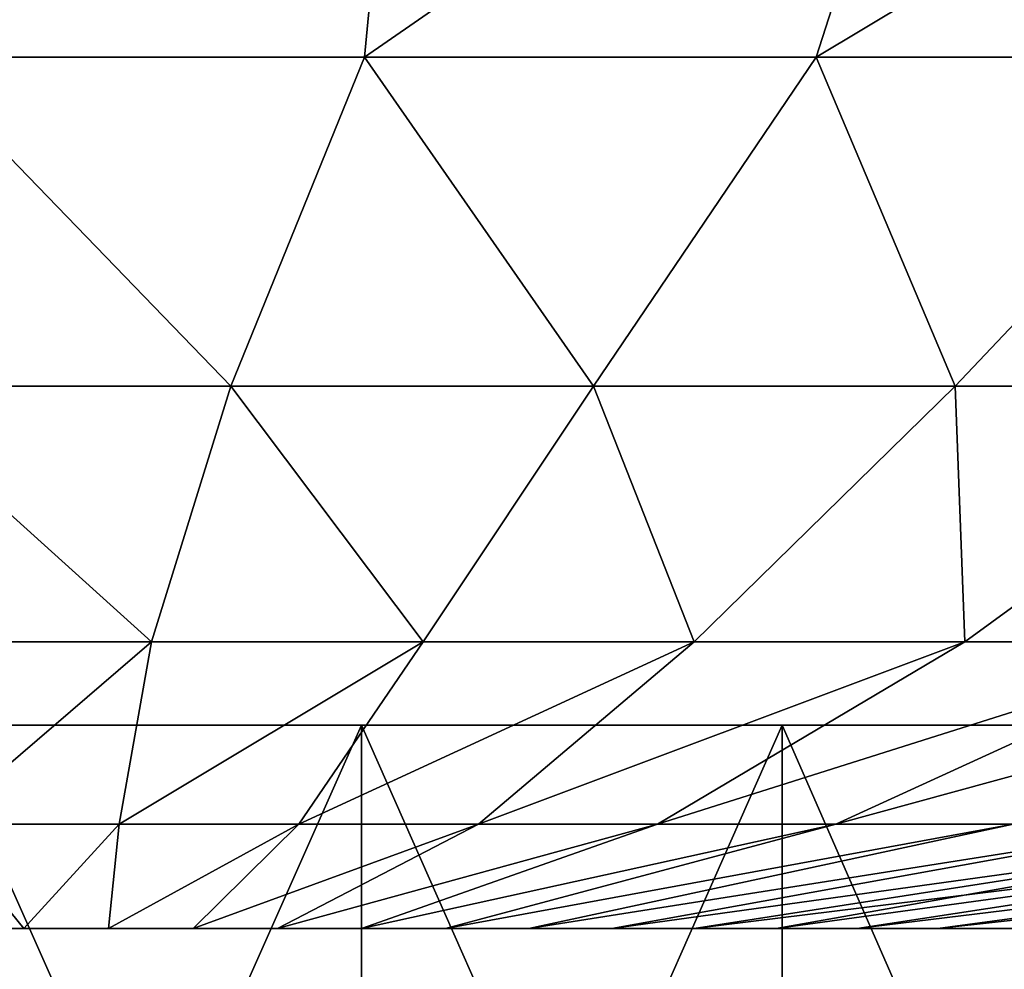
# Model space of a CAD drawing. Header units: millimetres. Extents: x -250 to 250, y 3898 to 4150.
# Tile 282 of 558: x 0.17 to 2.25, y 3900 to 3902.01. Entities that reach past the tile are written whole.
import ezdxf

# ---------------------------------------------------------------- set-up
doc = ezdxf.new("R2010")
doc.units = ezdxf.units.MM
doc.header["$LTSCALE"] = 5.599365
for name, color, linetype in [('13', 7, 'CONTINUOUS'), ('2', 7, 'CONTINUOUS'), ('3', 7, 'CONTINUOUS')]:
    doc.layers.add(name, color=color, linetype=linetype)

msp = doc.modelspace()

# ---------------------------------------------------------------- linework, layer by layer
at = {"layer": '13', "color": 18, "linetype": 'Continuous', "true_color": 0x090909}
for points in [[(0, 3900.5144, -12.5), (0.893, 3900.5144, -12.4681), (0, 3898.5045, -12.5), (0, 3900.5144, -12.5)], [(0, 3898.5045, -12.5), (0.893, 3900.5144, -12.4681), (0.893, 3898.5045, -12.4681), (0, 3898.5045, -12.5)], [(0.893, 3900.5144, 12.4681), (0, 3900.5144, 12.5), (0.893, 3898.5045, 12.4681), (0.893, 3900.5144, 12.4681)], [(0.893, 3898.5045, 12.4681), (0, 3900.5144, 12.5), (0, 3898.5045, 12.5), (0.893, 3898.5045, 12.4681)], [(0.893, 3900.5144, -12.4681), (1.7814, 3900.5144, -12.3724), (0.893, 3898.5045, -12.4681), (0.893, 3900.5144, -12.4681)], [(0.893, 3898.5045, -12.4681), (1.7814, 3900.5144, -12.3724), (1.7814, 3898.5045, -12.3724), (0.893, 3898.5045, -12.4681)], [(1.7814, 3900.5144, 12.3724), (0.893, 3900.5144, 12.4681), (1.7814, 3898.5045, 12.3724), (1.7814, 3900.5144, 12.3724)], [(1.7814, 3898.5045, 12.3724), (0.893, 3900.5144, 12.4681), (0.893, 3898.5045, 12.4681), (1.7814, 3898.5045, 12.3724)], [(1.7814, 3900.5144, -12.3724), (2.6607, 3900.5144, -12.2135), (1.7814, 3898.5045, -12.3724), (1.7814, 3900.5144, -12.3724)], [(1.7814, 3898.5045, -12.3724), (2.6607, 3900.5144, -12.2135), (2.6607, 3898.5045, -12.2135), (1.7814, 3898.5045, -12.3724)], [(2.6607, 3900.5144, 12.2135), (1.7814, 3900.5144, 12.3724), (2.6607, 3898.5045, 12.2135), (2.6607, 3900.5144, 12.2135)], [(2.6607, 3898.5045, 12.2135), (1.7814, 3900.5144, 12.3724), (1.7814, 3898.5045, 12.3724), (2.6607, 3898.5045, 12.2135)]]:
    msp.add_3dface(points, dxfattribs=at)
at = {"layer": '2', "color": 251, "linetype": 'Continuous', "true_color": 0x504f50}
for points in [[(-0.1678, 3902.777, -37.1584), (0.9799, 3902.777, -37.1458), (-0.0563, 3901.9272, -30.9818), (-0.1678, 3902.777, -37.1584)], [(-0.0563, 3901.9272, -30.9818), (0.9799, 3902.777, -37.1458), (0.8989, 3901.9272, -30.9688), (-0.0563, 3901.9272, -30.9818)], [(0.9799, 3902.777, -37.1458), (2.1266, 3902.777, -37.0978), (0.8989, 3901.9272, -30.9688), (0.9799, 3902.777, -37.1458)], [(0.8989, 3901.9272, -30.9688), (2.1266, 3902.777, -37.0978), (1.8533, 3901.9272, -30.9264), (0.8989, 3901.9272, -30.9688)], [(2.1266, 3902.777, -37.0978), (3.2713, 3902.777, -37.0145), (1.8533, 3901.9272, -30.9264), (2.1266, 3902.777, -37.0978)], [(1.8533, 3901.9272, -30.9264), (3.2713, 3902.777, -37.0145), (2.8059, 3901.9272, -30.8545), (1.8533, 3901.9272, -30.9264)], [(-0.1493, 3901.2317, -24.7852), (-0.0563, 3901.9272, -30.9818), (0.6169, 3901.2317, -24.778), (-0.1493, 3901.2317, -24.7852)], [(-0.0563, 3901.9272, -30.9818), (0.8989, 3901.9272, -30.9688), (0.6169, 3901.2317, -24.778), (-0.0563, 3901.9272, -30.9818)], [(0.6169, 3901.2317, -24.778), (0.8989, 3901.9272, -30.9688), (1.3826, 3901.2317, -24.7471), (0.6169, 3901.2317, -24.778)], [(0.8989, 3901.9272, -30.9688), (1.8533, 3901.9272, -30.9264), (1.3826, 3901.2317, -24.7471), (0.8989, 3901.9272, -30.9688)], [(1.3826, 3901.2317, -24.7471), (1.8533, 3901.9272, -30.9264), (2.147, 3901.2317, -24.6925), (1.3826, 3901.2317, -24.7471)], [(1.8533, 3901.9272, -30.9264), (2.8059, 3901.9272, -30.8545), (2.147, 3901.2317, -24.6925), (1.8533, 3901.9272, -30.9264)], [(2.147, 3901.2317, -24.6925), (2.8059, 3901.9272, -30.8545), (2.9093, 3901.2317, -24.6144), (2.147, 3901.2317, -24.6925)], [(-0.1493, 3901.2317, -24.7852), (0.6169, 3901.2317, -24.778), (0.4487, 3900.6909, -18.5687), (-0.1493, 3901.2317, -24.7852)], [(-0.1258, 3900.6909, -18.5737), (-0.1493, 3901.2317, -24.7852), (0.4487, 3900.6909, -18.5687), (-0.1258, 3900.6909, -18.5737)], [(0.4487, 3900.6909, -18.5687), (0.6169, 3901.2317, -24.778), (1.0227, 3900.6909, -18.5459), (0.4487, 3900.6909, -18.5687)], [(0.6169, 3901.2317, -24.778), (1.3826, 3901.2317, -24.7471), (1.0227, 3900.6909, -18.5459), (0.6169, 3901.2317, -24.778)], [(1.0227, 3900.6909, -18.5459), (1.3826, 3901.2317, -24.7471), (1.5958, 3900.6909, -18.5054), (1.0227, 3900.6909, -18.5459)], [(1.3826, 3901.2317, -24.7471), (2.147, 3901.2317, -24.6925), (1.5958, 3900.6909, -18.5054), (1.3826, 3901.2317, -24.7471)], [(1.5958, 3900.6909, -18.5054), (2.147, 3901.2317, -24.6925), (2.1674, 3900.6909, -18.4472), (1.5958, 3900.6909, -18.5054)], [(2.147, 3901.2317, -24.6925), (2.9093, 3901.2317, -24.6144), (2.1674, 3900.6909, -18.4472), (2.147, 3901.2317, -24.6925)], [(2.1674, 3900.6909, -18.4472), (2.9093, 3901.2317, -24.6144), (2.7369, 3900.6909, -18.3714), (2.1674, 3900.6909, -18.4472)], [(-0.1258, 3900.6909, -18.5737), (0.4487, 3900.6909, -18.5687), (0.0002, 3900.3053, -12.351), (-0.1258, 3900.6909, -18.5737)], [(0.0002, 3900.3053, -12.351), (0.4487, 3900.6909, -18.5687), (0.3805, 3900.3053, -12.3451), (0.0002, 3900.3053, -12.351)], [(0.4487, 3900.6909, -18.5687), (1.0227, 3900.6909, -18.5459), (0.3805, 3900.3053, -12.3451), (0.4487, 3900.6909, -18.5687)], [(0.3805, 3900.3053, -12.3451), (1.0227, 3900.6909, -18.5459), (0.7605, 3900.3053, -12.3275), (0.3805, 3900.3053, -12.3451)], [(1.0227, 3900.6909, -18.5459), (1.5958, 3900.6909, -18.5054), (0.7605, 3900.3053, -12.3275), (1.0227, 3900.6909, -18.5459)], [(0.7605, 3900.3053, -12.3275), (1.5958, 3900.6909, -18.5054), (1.1398, 3900.3053, -12.2983), (0.7605, 3900.3053, -12.3275)], [(1.5958, 3900.6909, -18.5054), (2.1674, 3900.6909, -18.4472), (1.1398, 3900.3053, -12.2983), (1.5958, 3900.6909, -18.5054)], [(1.1398, 3900.3053, -12.2983), (2.1674, 3900.6909, -18.4472), (1.518, 3900.3053, -12.2573), (1.1398, 3900.3053, -12.2983)], [(2.1674, 3900.6909, -18.4472), (2.7369, 3900.6909, -18.3714), (1.518, 3900.3053, -12.2573), (2.1674, 3900.6909, -18.4472)], [(1.518, 3900.3053, -12.2573), (2.7369, 3900.6909, -18.3714), (1.8947, 3900.3053, -12.2048), (1.518, 3900.3053, -12.2573)], [(2.7369, 3900.6909, -18.3714), (3.3038, 3900.6909, -18.2779), (1.8947, 3900.3053, -12.2048), (2.7369, 3900.6909, -18.3714)], [(1.8947, 3900.3053, -12.2048), (3.3038, 3900.6909, -18.2779), (2.2696, 3900.3053, -12.1406), (1.8947, 3900.3053, -12.2048)], [(0, 3900.0845, -6.5), (0.0002, 3900.3053, -12.351), (0.1791, 3900.0845, -6.4975), (0, 3900.0845, -6.5)], [(0.0002, 3900.3053, -12.351), (0.3805, 3900.3053, -12.3451), (0.1791, 3900.0845, -6.4975), (0.0002, 3900.3053, -12.351)], [(0.1791, 3900.0845, -6.4975), (0.3805, 3900.3053, -12.3451), (0.3581, 3900.0845, -6.4901), (0.1791, 3900.0845, -6.4975)], [(0.3805, 3900.3053, -12.3451), (0.7605, 3900.3053, -12.3275), (0.3581, 3900.0845, -6.4901), (0.3805, 3900.3053, -12.3451)], [(0.3581, 3900.0845, -6.4901), (0.7605, 3900.3053, -12.3275), (0.5368, 3900.0845, -6.4778), (0.3581, 3900.0845, -6.4901)], [(0.7605, 3900.3053, -12.3275), (1.1398, 3900.3053, -12.2983), (0.5368, 3900.0845, -6.4778), (0.7605, 3900.3053, -12.3275)], [(0.5368, 3900.0845, -6.4778), (1.1398, 3900.3053, -12.2983), (0.7151, 3900.0845, -6.4605), (0.5368, 3900.0845, -6.4778)], [(1.1398, 3900.3053, -12.2983), (1.518, 3900.3053, -12.2573), (0.7151, 3900.0845, -6.4605), (1.1398, 3900.3053, -12.2983)], [(0.7151, 3900.0845, -6.4605), (1.518, 3900.3053, -12.2573), (0.8928, 3900.0845, -6.4384), (0.7151, 3900.0845, -6.4605)], [(1.518, 3900.3053, -12.2573), (1.8947, 3900.3053, -12.2048), (0.8928, 3900.0845, -6.4384), (1.518, 3900.3053, -12.2573)], [(0.8928, 3900.0845, -6.4384), (1.8947, 3900.3053, -12.2048), (1.0699, 3900.0845, -6.4113), (0.8928, 3900.0845, -6.4384)], [(1.8947, 3900.3053, -12.2048), (2.2696, 3900.3053, -12.1406), (1.0699, 3900.0845, -6.4113), (1.8947, 3900.3053, -12.2048)], [(1.0699, 3900.0845, -6.4113), (2.2696, 3900.3053, -12.1406), (1.2461, 3900.0845, -6.3794), (1.0699, 3900.0845, -6.4113)], [(2.2696, 3900.3053, -12.1406), (2.6424, 3900.3053, -12.065), (1.2461, 3900.0845, -6.3794), (2.2696, 3900.3053, -12.1406)], [(1.2461, 3900.0845, -6.3794), (2.6424, 3900.3053, -12.065), (1.4214, 3900.0845, -6.3427), (1.2461, 3900.0845, -6.3794)], [(2.6424, 3900.3053, -12.065), (3.0127, 3900.3053, -11.9779), (1.4214, 3900.0845, -6.3427), (2.6424, 3900.3053, -12.065)], [(1.4214, 3900.0845, -6.3427), (3.0127, 3900.3053, -11.9779), (1.5957, 3900.0845, -6.3011), (1.4214, 3900.0845, -6.3427)], [(3.0127, 3900.3053, -11.9779), (3.3802, 3900.3053, -11.8794), (1.5957, 3900.0845, -6.3011), (3.0127, 3900.3053, -11.9779)], [(1.5957, 3900.0845, -6.3011), (3.3802, 3900.3053, -11.8794), (1.7687, 3900.0845, -6.2547), (1.5957, 3900.0845, -6.3011)], [(1.7687, 3900.0845, -6.2547), (3.3802, 3900.3053, -11.8794), (1.9403, 3900.0845, -6.2036), (1.7687, 3900.0845, -6.2547)], [(3.3802, 3900.3053, -11.8794), (3.7444, 3900.3053, -11.7697), (1.9403, 3900.0845, -6.2036), (3.3802, 3900.3053, -11.8794)], [(1.9403, 3900.0845, -6.2036), (3.7444, 3900.3053, -11.7697), (2.1105, 3900.0845, -6.1478), (1.9403, 3900.0845, -6.2036)], [(3.7444, 3900.3053, -11.7697), (4.105, 3900.3053, -11.6488), (2.1105, 3900.0845, -6.1478), (3.7444, 3900.3053, -11.7697)], [(2.1105, 3900.0845, -6.1478), (4.105, 3900.3053, -11.6488), (2.2791, 3900.0845, -6.0873), (2.1105, 3900.0845, -6.1478)]]:
    msp.add_3dface(points, dxfattribs=at)
at = {"layer": '3', "color": 251, "linetype": 'Continuous', "true_color": 0x504f50}
for points in [[(-0.1678, 3902.777, 37.1584), (-0.0563, 3901.9272, 30.9818), (0.9799, 3902.777, 37.1458), (-0.1678, 3902.777, 37.1584)], [(-0.0563, 3901.9272, 30.9818), (0.8989, 3901.9272, 30.9688), (0.9799, 3902.777, 37.1458), (-0.0563, 3901.9272, 30.9818)], [(0.8989, 3901.9272, 30.9688), (1.8533, 3901.9272, 30.9264), (2.1266, 3902.777, 37.0978), (0.8989, 3901.9272, 30.9688)], [(0.9799, 3902.777, 37.1458), (0.8989, 3901.9272, 30.9688), (2.1266, 3902.777, 37.0978), (0.9799, 3902.777, 37.1458)], [(1.8533, 3901.9272, 30.9264), (2.8059, 3901.9272, 30.8545), (3.2713, 3902.777, 37.0145), (1.8533, 3901.9272, 30.9264)], [(2.1266, 3902.777, 37.0978), (1.8533, 3901.9272, 30.9264), (3.2713, 3902.777, 37.0145), (2.1266, 3902.777, 37.0978)], [(-0.1493, 3901.2317, 24.7852), (0.6169, 3901.2317, 24.778), (-0.0563, 3901.9272, 30.9818), (-0.1493, 3901.2317, 24.7852)], [(-0.0563, 3901.9272, 30.9818), (0.6169, 3901.2317, 24.778), (0.8989, 3901.9272, 30.9688), (-0.0563, 3901.9272, 30.9818)], [(0.6169, 3901.2317, 24.778), (1.3826, 3901.2317, 24.7471), (0.8989, 3901.9272, 30.9688), (0.6169, 3901.2317, 24.778)], [(0.8989, 3901.9272, 30.9688), (1.3826, 3901.2317, 24.7471), (1.8533, 3901.9272, 30.9264), (0.8989, 3901.9272, 30.9688)], [(1.3826, 3901.2317, 24.7471), (2.147, 3901.2317, 24.6925), (1.8533, 3901.9272, 30.9264), (1.3826, 3901.2317, 24.7471)], [(1.8533, 3901.9272, 30.9264), (2.147, 3901.2317, 24.6925), (2.8059, 3901.9272, 30.8545), (1.8533, 3901.9272, 30.9264)], [(2.147, 3901.2317, 24.6925), (2.9093, 3901.2317, 24.6144), (2.8059, 3901.9272, 30.8545), (2.147, 3901.2317, 24.6925)], [(-0.1258, 3900.6909, 18.5737), (0.4487, 3900.6909, 18.5687), (-0.1493, 3901.2317, 24.7852), (-0.1258, 3900.6909, 18.5737)], [(-0.1493, 3901.2317, 24.7852), (0.4487, 3900.6909, 18.5687), (0.6169, 3901.2317, 24.778), (-0.1493, 3901.2317, 24.7852)], [(0.4487, 3900.6909, 18.5687), (1.0227, 3900.6909, 18.5459), (0.6169, 3901.2317, 24.778), (0.4487, 3900.6909, 18.5687)], [(0.6169, 3901.2317, 24.778), (1.0227, 3900.6909, 18.5459), (1.3826, 3901.2317, 24.7471), (0.6169, 3901.2317, 24.778)], [(1.0227, 3900.6909, 18.5459), (1.5958, 3900.6909, 18.5054), (1.3826, 3901.2317, 24.7471), (1.0227, 3900.6909, 18.5459)], [(1.3826, 3901.2317, 24.7471), (1.5958, 3900.6909, 18.5054), (2.147, 3901.2317, 24.6925), (1.3826, 3901.2317, 24.7471)], [(1.5958, 3900.6909, 18.5054), (2.1674, 3900.6909, 18.4472), (2.147, 3901.2317, 24.6925), (1.5958, 3900.6909, 18.5054)], [(2.147, 3901.2317, 24.6925), (2.1674, 3900.6909, 18.4472), (2.9093, 3901.2317, 24.6144), (2.147, 3901.2317, 24.6925)], [(2.1674, 3900.6909, 18.4472), (2.7369, 3900.6909, 18.3714), (2.9093, 3901.2317, 24.6144), (2.1674, 3900.6909, 18.4472)], [(-0.1258, 3900.6909, 18.5737), (0.0002, 3900.3053, 12.351), (0.4487, 3900.6909, 18.5687), (-0.1258, 3900.6909, 18.5737)], [(0.0002, 3900.3053, 12.351), (0.3805, 3900.3053, 12.3451), (0.4487, 3900.6909, 18.5687), (0.0002, 3900.3053, 12.351)], [(0.3805, 3900.3053, 12.3451), (0.7605, 3900.3053, 12.3275), (1.0227, 3900.6909, 18.5459), (0.3805, 3900.3053, 12.3451)], [(0.4487, 3900.6909, 18.5687), (0.3805, 3900.3053, 12.3451), (1.0227, 3900.6909, 18.5459), (0.4487, 3900.6909, 18.5687)], [(0.7605, 3900.3053, 12.3275), (1.1398, 3900.3053, 12.2983), (1.5958, 3900.6909, 18.5054), (0.7605, 3900.3053, 12.3275)], [(1.0227, 3900.6909, 18.5459), (0.7605, 3900.3053, 12.3275), (1.5958, 3900.6909, 18.5054), (1.0227, 3900.6909, 18.5459)], [(1.1398, 3900.3053, 12.2983), (1.518, 3900.3053, 12.2573), (2.1674, 3900.6909, 18.4472), (1.1398, 3900.3053, 12.2983)], [(1.5958, 3900.6909, 18.5054), (1.1398, 3900.3053, 12.2983), (2.1674, 3900.6909, 18.4472), (1.5958, 3900.6909, 18.5054)], [(1.518, 3900.3053, 12.2573), (1.8947, 3900.3053, 12.2048), (2.7369, 3900.6909, 18.3714), (1.518, 3900.3053, 12.2573)], [(2.1674, 3900.6909, 18.4472), (1.518, 3900.3053, 12.2573), (2.7369, 3900.6909, 18.3714), (2.1674, 3900.6909, 18.4472)], [(1.8947, 3900.3053, 12.2048), (2.2696, 3900.3053, 12.1406), (3.3038, 3900.6909, 18.2779), (1.8947, 3900.3053, 12.2048)], [(2.7369, 3900.6909, 18.3714), (1.8947, 3900.3053, 12.2048), (3.3038, 3900.6909, 18.2779), (2.7369, 3900.6909, 18.3714)], [(0, 3900.0845, 6.5), (0.1791, 3900.0845, 6.4975), (0.0002, 3900.3053, 12.351), (0, 3900.0845, 6.5)], [(0.0002, 3900.3053, 12.351), (0.1791, 3900.0845, 6.4975), (0.3805, 3900.3053, 12.3451), (0.0002, 3900.3053, 12.351)], [(0.1791, 3900.0845, 6.4975), (0.3581, 3900.0845, 6.4901), (0.3805, 3900.3053, 12.3451), (0.1791, 3900.0845, 6.4975)], [(0.3581, 3900.0845, 6.4901), (0.5368, 3900.0845, 6.4778), (0.7605, 3900.3053, 12.3275), (0.3581, 3900.0845, 6.4901)], [(0.3805, 3900.3053, 12.3451), (0.3581, 3900.0845, 6.4901), (0.7605, 3900.3053, 12.3275), (0.3805, 3900.3053, 12.3451)], [(0.5368, 3900.0845, 6.4778), (0.7151, 3900.0845, 6.4605), (1.1398, 3900.3053, 12.2983), (0.5368, 3900.0845, 6.4778)], [(0.7605, 3900.3053, 12.3275), (0.5368, 3900.0845, 6.4778), (1.1398, 3900.3053, 12.2983), (0.7605, 3900.3053, 12.3275)], [(0.7151, 3900.0845, 6.4605), (0.8928, 3900.0845, 6.4384), (1.518, 3900.3053, 12.2573), (0.7151, 3900.0845, 6.4605)], [(1.1398, 3900.3053, 12.2983), (0.7151, 3900.0845, 6.4605), (1.518, 3900.3053, 12.2573), (1.1398, 3900.3053, 12.2983)], [(0.8928, 3900.0845, 6.4384), (1.0699, 3900.0845, 6.4113), (1.8947, 3900.3053, 12.2048), (0.8928, 3900.0845, 6.4384)], [(1.518, 3900.3053, 12.2573), (0.8928, 3900.0845, 6.4384), (1.8947, 3900.3053, 12.2048), (1.518, 3900.3053, 12.2573)], [(1.0699, 3900.0845, 6.4113), (1.2461, 3900.0845, 6.3794), (2.2696, 3900.3053, 12.1406), (1.0699, 3900.0845, 6.4113)], [(1.8947, 3900.3053, 12.2048), (1.0699, 3900.0845, 6.4113), (2.2696, 3900.3053, 12.1406), (1.8947, 3900.3053, 12.2048)], [(1.2461, 3900.0845, 6.3794), (1.4214, 3900.0845, 6.3427), (2.6424, 3900.3053, 12.065), (1.2461, 3900.0845, 6.3794)], [(2.2696, 3900.3053, 12.1406), (1.2461, 3900.0845, 6.3794), (2.6424, 3900.3053, 12.065), (2.2696, 3900.3053, 12.1406)], [(1.4214, 3900.0845, 6.3427), (1.5957, 3900.0845, 6.3011), (3.0127, 3900.3053, 11.9779), (1.4214, 3900.0845, 6.3427)], [(2.6424, 3900.3053, 12.065), (1.4214, 3900.0845, 6.3427), (3.0127, 3900.3053, 11.9779), (2.6424, 3900.3053, 12.065)], [(1.5957, 3900.0845, 6.3011), (1.7687, 3900.0845, 6.2547), (3.0127, 3900.3053, 11.9779), (1.5957, 3900.0845, 6.3011)], [(1.7687, 3900.0845, 6.2547), (1.9403, 3900.0845, 6.2036), (3.3802, 3900.3053, 11.8794), (1.7687, 3900.0845, 6.2547)], [(3.0127, 3900.3053, 11.9779), (1.7687, 3900.0845, 6.2547), (3.3802, 3900.3053, 11.8794), (3.0127, 3900.3053, 11.9779)], [(1.9403, 3900.0845, 6.2036), (2.1105, 3900.0845, 6.1478), (3.7444, 3900.3053, 11.7697), (1.9403, 3900.0845, 6.2036)], [(3.3802, 3900.3053, 11.8794), (1.9403, 3900.0845, 6.2036), (3.7444, 3900.3053, 11.7697), (3.3802, 3900.3053, 11.8794)], [(2.1105, 3900.0845, 6.1478), (2.2791, 3900.0845, 6.0873), (4.105, 3900.3053, 11.6488), (2.1105, 3900.0845, 6.1478)], [(3.7444, 3900.3053, 11.7697), (2.1105, 3900.0845, 6.1478), (4.105, 3900.3053, 11.6488), (3.7444, 3900.3053, 11.7697)]]:
    msp.add_3dface(points, dxfattribs=at)

doc.saveas('drawing.dxf')
